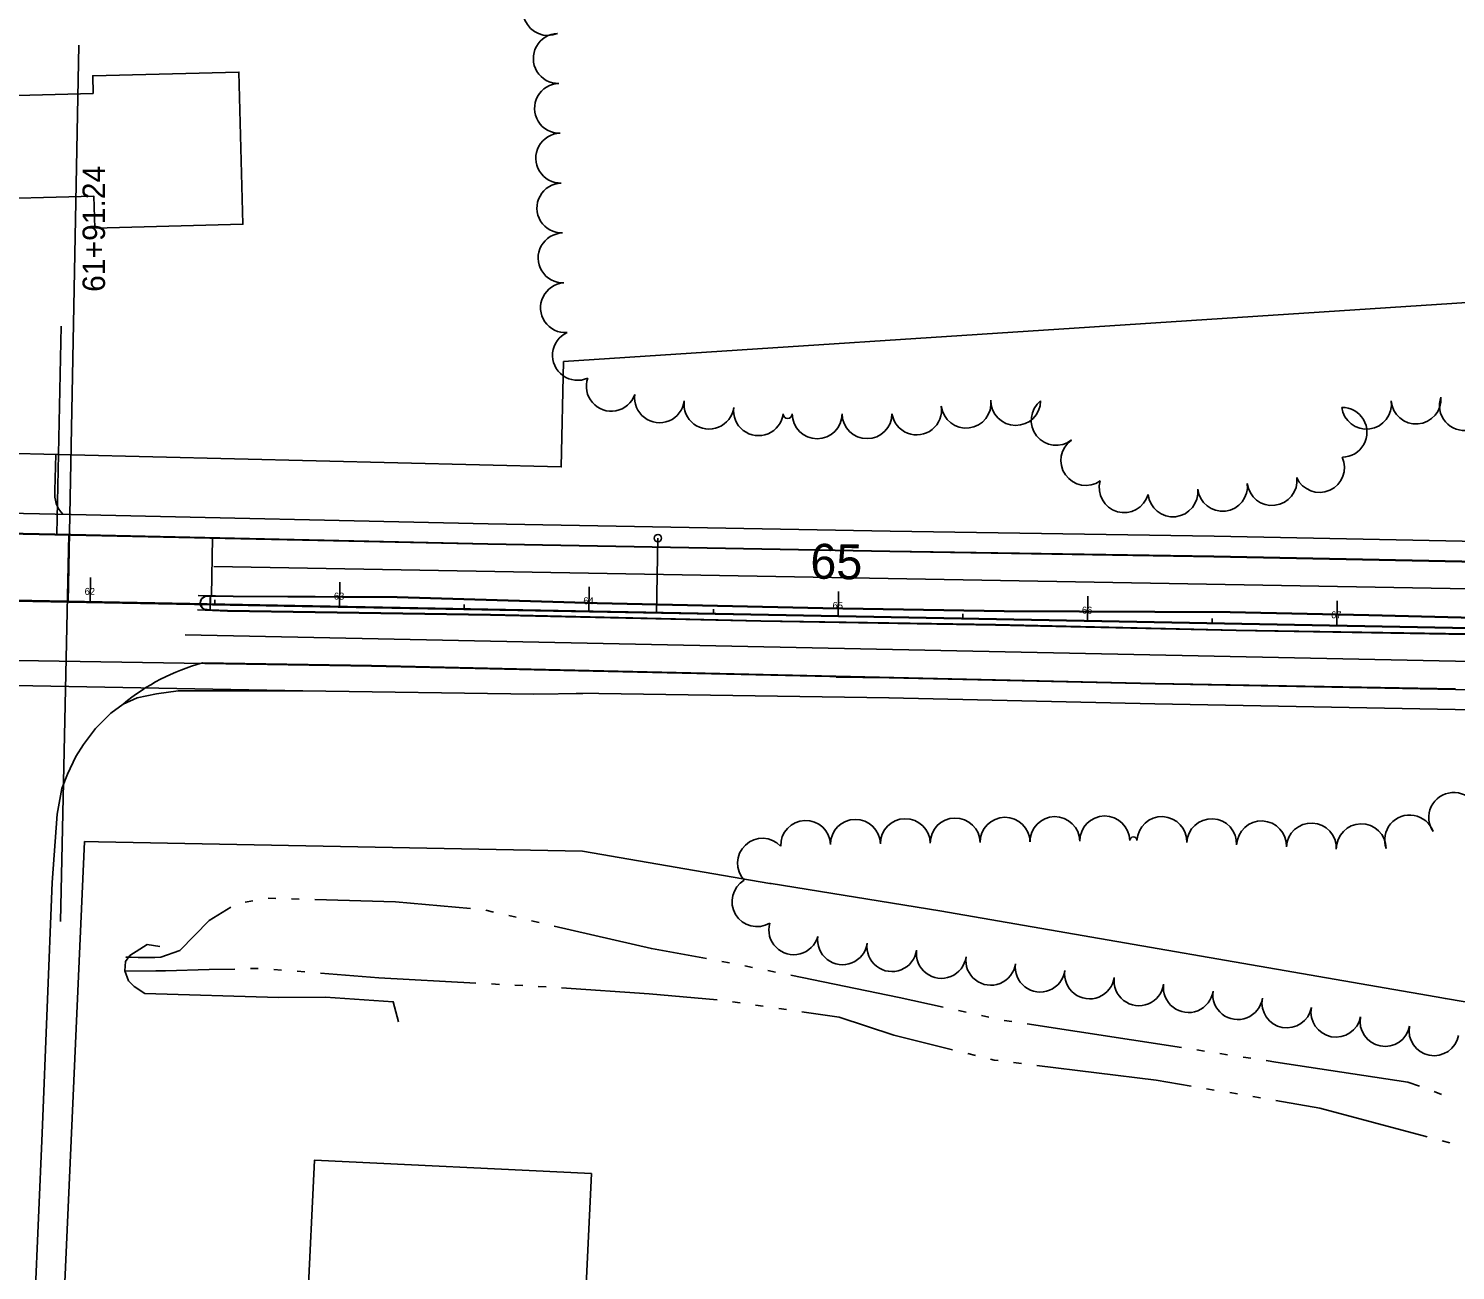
# Model space of a CAD drawing. Extents: x -25029 to 2274964, y -81170 to 687028.
# Drawn here: x -10779 to -10207, y -66260 to -65762 of the extents above; entities that cross this region are included whole.
import ezdxf

# ---------------------------------------------------------------- set-up
doc = ezdxf.new("R2010")
doc.units = 0
for name, color, linetype in [('81911BEA - RW_X_Fee_RW', 7, 'Continuous'), ('BD_X_Canopy', 7, 'Continuous'), ('BLDG', 7, 'Continuous'), ('CULVERT', 7, 'Continuous'), ('DR_P_Cells', 7, 'Continuous'), ('GE_X_CL_100', 7, 'Continuous'), ('GE_X_CL_20', 7, 'Continuous'), ('GK_Visualization', 7, 'Continuous'), ('MT_P_Edge_Line', 7, 'Continuous'), ('MT_P_Lane_Line', 7, 'Continuous'), ('PM_P_Stop_Line', 7, 'Continuous'), ('PV_X_EOP', 7, 'Continuous'), ('SC_Scratch18', 7, 'Continuous'), ('SC_Scratch2', 7, 'Continuous'), ('TREES', 7, 'Continuous'), ('WALL', 7, 'Continuous'), ('WATER', 7, 'Continuous')]:
    doc.layers.add(name, color=color, linetype=linetype)

msp = doc.modelspace()

# ---------------------------------------------------------------- linework, layer by layer
at = {"layer": '81911BEA - RW_X_Fee_RW'}
for p in [(-10149.68, -65868.68), (-10564.43, -65895.84)]:
    msp.add_line(p, (-10326.93, -65880.35), dxfattribs=at)
for points in [[(-10564.43, -65895.84), (-10565.36, -65938.1), (-10958.44, -65928.47), (-11404.19, -65918.46), (-11405.14, -65873.94)], [(-10778.74, -66585.98), (-10778.62, -66583.31), (-10775.87, -66521.7), (-10761.06, -66190.18), (-10756.51, -66088.27)], [(-10556.84, -66092.18), (-10750.91, -66088.47), (-10756.51, -66088.27)], [(-10556.84, -66092.18), (-10481.67, -66105.09), (-10481.1, -66105.18), (-10413.52, -66116.1), (-10214.48, -66150.61), (-10210.78, -66151.24), (-10157.37, -66160.33)]]:
    msp.add_lwpolyline(points, dxfattribs=at)
at = {"layer": 'BD_X_Canopy'}
msp.add_line((-10794.25, -65991.68), (-9327.75, -66019.23), dxfattribs=at)
at = {"layer": 'BLDG'}
for points in [[(-10853.67, -65832.24), (-10752.71, -65829.63), (-10752.38, -65842.35), (-10692.98, -65840.81), (-10694.56, -65779.81), (-10753.22, -65781.32), (-10753.04, -65788.39), (-10854.73, -65791.02)], [(-10553.16, -66221.37), (-10569.93, -66570.89), (-10681.07, -66565.56), (-10664.3, -66216.04)]]:
    msp.add_lwpolyline(points, close=True, dxfattribs=at)
at = {"layer": 'CULVERT'}
msp.add_lwpolyline([(-10726.26, -66130.36), (-10731.34, -66129.53), (-10734.3, -66131.45), (-10738.31, -66134.02), (-10740.03, -66136.39), (-10740.27, -66140.11), (-10738.87, -66144.09), (-10736.59, -66146.36), (-10732.25, -66149.24)], dxfattribs=at)
at = {"layer": 'DR_P_Cells'}
msp.add_circle((-10526.59, -65966.66), 1.5, dxfattribs=at)
at = {"layer": 'GE_X_CL_100'}
for p, q in [((-10754.26, -65992.43), (-10754.07, -65982.43)), ((-10654.28, -65994.31), (-10654.09, -65984.31)), ((-10554.29, -65996.19), (-10554.11, -65986.19)), ((-10794.25, -65991.68), (-9327.75, -66019.23)), ((-10454.31, -65998.07), (-10454.12, -65988.07)), ((-10354.33, -65999.94), (-10354.14, -65989.94)), ((-10254.35, -66001.82), (-10254.16, -65991.82))]:
    msp.add_line(p, q, dxfattribs=at)
at = {"layer": 'GE_X_CL_20'}
for p, q in [((-12238.95, -65963.84), (-7122.08, -66061.19)), ((-10754.26, -65992.43), (-10754.22, -65990.43)), ((-10704.27, -65993.37), (-10704.23, -65991.37)), ((-10654.28, -65994.31), (-10654.24, -65992.31)), ((-10604.28, -65995.25), (-10604.25, -65993.25)), ((-10554.29, -65996.19), (-10554.26, -65994.19)), ((-10504.3, -65997.13), (-10504.26, -65995.13)), ((-10454.31, -65998.07), (-10454.27, -65996.07)), ((-10404.32, -65999), (-10404.28, -65997)), ((-10354.33, -65999.94), (-10354.29, -65997.94)), ((-10304.34, -66000.88), (-10304.3, -65998.88)), ((-10254.35, -66001.82), (-10254.31, -65999.82))]:
    msp.add_line(p, q, dxfattribs=at)
at = {"layer": 'GK_Visualization'}
msp.add_line((-10794.25, -65991.68), (-9327.75, -66019.23), dxfattribs=at)
at = {"layer": 'MT_P_Edge_Line'}
for p, q in [((-10710.88, -65989.61), (-10696.91, -65989.86)), ((-10696.91, -65989.86), (-10631.14, -65990.23)), ((-10631.14, -65990.23), (-10551, -65992.66)), ((-10551, -65992.66), (-10460.42, -65994.63)), ((-10699.16, -65995.96), (-10711.18, -65995.34)), ((-10593.65, -65997.53), (-10699.15, -65995.96)), ((-10485.28, -66000.01), (-10593.65, -65997.53)), ((-10460.42, -65994.63), (-10387.77, -65995.81)), ((-10387.77, -65995.81), (-10297.15, -65996.26)), ((-10297.15, -65996.26), (-10241.54, -65997.37)), ((-10241.54, -65997.37), (-10169.67, -65999.29)), ((-10391.17, -66001.6), (-10485.28, -66000.01)), ((-10294.67, -66003.74), (-10391.17, -66001.6)), ((-10180.07, -66005.71), (-10294.67, -66003.74)), ((-10641.39, -66017.72), (-10709.25, -66016.66)), ((-10327.17, -66024.88), (-10641.39, -66017.72)), ((-10206.78, -66027.08), (-10327.17, -66024.88))]:
    msp.add_line(p, q, dxfattribs=at)
msp.add_lwpolyline([(-10806.77, -65964.53), (-10761.99, -65965.44), (-10594.77, -65969.13), (-10433.54, -65972.08), (-10303.69, -65974.14), (-10177.72, -65976.71), (-10042.77, -65979.12), (-9939.22, -65981.33), (-9785.77, -65983.72), (-9748.37, -65984.14)], dxfattribs=at)
msp.add_lwpolyline([(-10706.04, -65989.95), (-10707.2, -65989.91), (-10708.06, -65990.01), (-10709.56, -65991.06), (-10710.08, -65992.63), (-10709.35, -65994.54), (-10708.49, -65995.18), (-10706.14, -65995.35), (-10706.13, -65994.82), (-10706.05, -65990.77)], close=True, dxfattribs=at)
msp.add_arc((-10686.19, -66099.85), 86.32, 105.4934, 129.4326, dxfattribs=at)
at = {"layer": 'MT_P_Lane_Line'}
for p, q in [((-10704.64, -65978.05), (-9612.43, -65997.5)), ((-10716.14, -66005.42), (-9611.98, -66028.21))]:
    msp.add_line(p, q, dxfattribs=at)
at = {"layer": 'PM_P_Stop_Line'}
for p, q in [((-10767.54, -65965.08), (-10765.85, -65881.71)), ((-12236.92, -65964.61), (-7120.03, -66060.65)), ((-10762.77, -65965.18), (-10766.19, -66120.39)), ((-10705.58, -65989.7), (-10705.15, -65966.69))]:
    msp.add_line(p, q, dxfattribs=at)
at = {"layer": 'PV_X_EOP'}
for p, q in [((-10768.02, -65933.14), (-10768.37, -65947.6)), ((-10706.04, -65989.95), (-10706.14, -65995.35)), ((-10706.04, -65989.95), (-10696.91, -65990.11)), ((-10696.91, -65990.11), (-10631.14, -65990.48)), ((-10631.14, -65990.48), (-10551, -65992.91)), ((-10699.14, -65995.71), (-10706.14, -65995.35)), ((-10593.64, -65997.28), (-10699.14, -65995.71)), ((-10485.27, -65999.76), (-10593.64, -65997.28)), ((-10551, -65992.91), (-10460.42, -65994.88)), ((-10460.42, -65994.88), (-10387.77, -65996.06)), ((-10387.77, -65996.06), (-10297.15, -65996.51)), ((-10297.15, -65996.51), (-10241.54, -65997.62)), ((-10241.54, -65997.62), (-10169.67, -65999.54)), ((-10391.16, -66001.35), (-10485.27, -65999.76)), ((-10294.66, -66003.49), (-10391.16, -66001.35)), ((-10180.06, -66005.46), (-10294.66, -66003.49)), ((-10641.4, -66017.97), (-11191.03, -66009.41)), ((-11115.43, -66019.54), (-10669, -66027.91)), ((-10327.17, -66025.13), (-10641.4, -66017.97)), ((-10433.74, -66022.7), (-10455.06, -66022.37)), ((-10206.78, -66027.33), (-10327.17, -66025.13)), ((-10735.42, -66030.63), (-10741.01, -66033.17)), ((-10727.57, -66029.06), (-10735.42, -66030.63)), ((-10718.91, -66027.86), (-10727.57, -66029.06)), ((-10669, -66027.91), (-10718.91, -66027.86)), ((-10576.34, -66029.25), (-10669, -66027.91)), ((-10556.72, -66028.98), (-10576.34, -66029.25)), ((-10433.87, -66030.7), (-10559.28, -66028.76)), ((-10327.36, -66033.13), (-10433.93, -66030.7)), ((-10091.43, -66029.6), (-10206.78, -66027.33)), ((-10745.95, -66036.89), (-10752.06, -66042.93)), ((-10741.01, -66033.17), (-10745.95, -66036.89)), ((-10206.93, -66035.33), (-10327.32, -66033.13)), ((-10091.59, -66037.6), (-10206.94, -66035.33)), ((-10752.06, -66042.93), (-10756.87, -66049.35)), ((-10756.87, -66049.35), (-10760.04, -66054.16)), ((-10760.04, -66054.16), (-10763.28, -66061.24)), ((-10763.28, -66061.24), (-10765.59, -66067.04)), ((-10765.59, -66067.04), (-10767.4, -66077.35)), ((-10767.4, -66077.35), (-10769.5, -66104.69)), ((-10769.5, -66104.69), (-10773.48, -66205.22)), ((-10773.48, -66205.22), (-10778.59, -66325.87))]:
    msp.add_line(p, q, dxfattribs=at)
for points in [[(-10806.6, -65956.29), (-10761.82, -65957.2), (-10594.6, -65960.89), (-10433.4, -65963.84), (-10303.54, -65965.9), (-10177.56, -65968.47), (-10042.61, -65970.88), (-9939.07, -65973.09), (-9785.66, -65975.48), (-9748.27, -65975.9)], [(-10806.76, -65964.28), (-10761.98, -65965.19), (-10594.76, -65968.88), (-10433.53, -65971.83), (-10303.68, -65973.89), (-10177.71, -65976.46), (-10042.76, -65978.87), (-9939.21, -65981.08), (-9785.76, -65983.47), (-9748.36, -65983.89)]]:
    msp.add_lwpolyline(points, dxfattribs=at)
for centre, radius, start, end in [((-10756.95, -65949.02), 11.5, 172.8978, 224.821), ((-10707.31, -65992.67), 2.77, 82.2882, 247.3831)]:
    msp.add_arc(centre, radius, start, end, dxfattribs=at)
at = {"layer": 'SC_Scratch18'}
msp.add_line((-10763, -65992.27), (-10758.75, -65768.99), dxfattribs=at)
at = {"layer": 'SC_Scratch2'}
msp.add_line((-10527.15, -65996.7), (-10526.59, -65966.66), dxfattribs=at)
at = {"layer": 'TREES'}
for centre, radius, start, end in [((-10570.66, -65755.14), 10, 112.8727, 292.8727), ((-10566.53, -65774.35), 10, 91.398, 271.398), ((-10566.04, -65794.34), 10, 91.398, 271.398), ((-10565.55, -65814.34), 10, 91.398, 271.398), ((-10565.07, -65834.33), 10, 91.398, 271.398), ((-10564.58, -65854.32), 10, 91.398, 271.398), ((-10563.64, -65874.3), 10, 94.0045, 274.0045), ((-10558.83, -65893.39), 10, 114.2312, 294.2312), ((-10545.29, -65905.8), 10, 160.7764, 340.7764), ((-10525.93, -65910.39), 10, 172.5844, 352.5844), ((-10506.1, -65912.97), 10, 172.5844, 352.5844), ((-10403.03, -65912.56), 10, 187.0045, 7.0045), ((-10383.11, -65911.48), 10, 179.2313, 359.2313), ((-10366.91, -65919.46), 10, 128.2682, 308.2682), ((-10242.46, -65912.94), 10, 187.4225, 7.4225), ((-10222.57, -65910.89), 10, 184.3492, 4.3492), ((-10203.19, -65913.5), 10, 160.3064, 340.3064), ((-10486.26, -65915.55), 10, 172.5844, 352.5844), ((-10474.54, -65916.84), 1.81, 180.1009, 0.1009), ((-10462.73, -65916.82), 10, 180.1009, 0.1009), ((-10442.73, -65916.78), 10, 180.1009, 0.1009), ((-10422.84, -65915.27), 10, 188.5701, 8.5701), ((-10252.26, -65924.23), 10, 270.6803, 90.6803), ((-10354.98, -65935.51), 10, 125.0012, 305.0012), ((-10261.27, -65938.32), 10, 204.1532, 24.1532), ((-10339.63, -65946.43), 10, 164.154, 344.154), ((-10320.06, -65948.11), 10, 186.0409, 6.0409), ((-10300.19, -65945.89), 10, 186.6635, 6.6635), ((-10280.32, -65943.57), 10, 186.6635, 6.6635), ((-10207.49, -66078.64), 10, 34.3377, 214.3377), ((-10387.37, -66088.59), 10, 0.7758, 180.7758), ((-10367.38, -66088.32), 10, 0.7758, 180.7758), ((-10347.38, -66088.05), 10, 0.7758, 180.7758), ((-10324.5, -66088.31), 10, 357.5341, 177.5341), ((-10225.15, -66087.67), 10, 19.7845, 199.7845), ((-10467.36, -66089.85), 10, 1.7807, 181.7807), ((-10447.37, -66089.41), 10, 0.7758, 180.7758), ((-10427.37, -66089.14), 10, 0.7758, 180.7758), ((-10407.37, -66088.86), 10, 0.7758, 180.7758), ((-10304.52, -66089.17), 10, 357.5341, 177.5341), ((-10284.53, -66090.03), 10, 357.5341, 177.5341), ((-10264.55, -66090.89), 10, 357.5341, 177.5341), ((-10244.56, -66091.18), 10, 0.7717, 180.7717), ((-10484.66, -66097), 10, 43.0943, 223.0943), ((-10335.93, -66087.9), 1.45, 0.7758, 180.7758), ((-10486.86, -66112.43), 10, 120.7045, 300.7045), ((-10472.11, -66123.67), 10, 164.6558, 344.6558), ((-10452.56, -66127.68), 10, 172.1322, 352.1322), ((-10432.75, -66130.42), 10, 172.1322, 352.1322), ((-10412.93, -66133.16), 10, 172.1322, 352.1322), ((-10393.12, -66135.9), 10, 172.1322, 352.1322), ((-10373.31, -66138.64), 10, 172.1322, 352.1322), ((-10353.5, -66141.37), 10, 172.1322, 352.1322), ((-10333.69, -66144.11), 10, 172.1322, 352.1322), ((-10313.88, -66146.85), 10, 172.1322, 352.1322), ((-10294.08, -66149.68), 10, 171.5966, 351.5966), ((-10274.36, -66153), 10, 169.291, 349.291), ((-10254.71, -66156.72), 10, 169.291, 349.291), ((-10235.05, -66160.43), 10, 169.291, 349.291), ((-10215.4, -66164.15), 10, 169.291, 349.291)]:
    msp.add_arc(centre, radius, start, end, dxfattribs=at)
at = {"layer": 'WALL'}
msp.add_lwpolyline([(-10732.25, -66149.24), (-10678.73, -66150.78), (-10659.88, -66150.63), (-10632.67, -66152.51), (-10630.55, -66160.51)], dxfattribs=at)
at = {"layer": 'WATER'}
for p, q in [((-10689.02, -66112.05), (-10692.09, -66112.61)), ((-10679.74, -66111.11), (-10682.86, -66111.02)), ((-10670.37, -66111.39), (-10673.49, -66111.3)), ((-10592.51, -66116.56), (-10595.56, -66115.86)), ((-10583.37, -66118.66), (-10586.42, -66117.96)), ((-10574.24, -66120.77), (-10577.28, -66120.06)), ((-10686.81, -66139.18), (-10689.93, -66139.25)), ((-10677.46, -66139.8), (-10680.57, -66139.55)), ((-10668.11, -66140.54), (-10671.23, -66140.29)), ((-10497.82, -66136.9), (-10500.89, -66136.34)), ((-10488.63, -66138.79), (-10491.7, -66138.16)), ((-10479.45, -66140.67), (-10482.51, -66140.04)), ((-10590.15, -66145.55), (-10593.27, -66145.37)), ((-10580.79, -66146.06), (-10583.91, -66145.89)), ((-10571.43, -66146.57), (-10574.55, -66146.4)), ((-10493.59, -66152.99), (-10496.69, -66152.55)), ((-10484.31, -66154.32), (-10487.4, -66153.87)), ((-10475.03, -66155.64), (-10478.12, -66155.2)), ((-10403, -66156.73), (-10406.05, -66156.06)), ((-10393.84, -66158.73), (-10396.89, -66158.07)), ((-10384.63, -66160.49), (-10387.72, -66160.01)), ((-10316.67, -66170.9), (-10378.45, -66161.43)), ((-10399.29, -66174.06), (-10402.33, -66173.31)), ((-10307.41, -66172.32), (-10310.5, -66171.84)), ((-10298.14, -66173.74), (-10301.23, -66173.26)), ((-10288.87, -66175.16), (-10291.96, -66174.68)), ((-10380.85, -66177.26), (-10383.95, -66176.88)), ((-10303.47, -66187.91), (-10306.55, -66187.38)), ((-10294.23, -66189.49), (-10297.31, -66188.96)), ((-10284.99, -66191.06), (-10288.07, -66190.54)), ((-10212.34, -66189.65), (-10215.28, -66188.57)), ((-10209.06, -66209.12), (-10212.07, -66208.31))]:
    msp.add_line(p, q, dxfattribs=at)
for points in [[(-10601.75, -66115.09), (-10631.79, -66112.5), (-10664.12, -66111.57)], [(-10697.88, -66114.67), (-10706.53, -66119.98), (-10718.24, -66131.93), (-10725.94, -66134.65), (-10728.3, -66134.78), (-10731.59, -66134.81), (-10735.04, -66134.76), (-10737.83, -66134.69), (-10739.35, -66134.65), (-10739.87, -66134.64), (-10739.87, -66134.64)], [(-10507.04, -66135.22), (-10529.15, -66131.18), (-10568.15, -66122.17)], [(-10696.18, -66139.4), (-10706.53, -66139.65), (-10723.97, -66140.14), (-10727.89, -66140.15), (-10740.44, -66140.21)], [(-10599.52, -66145.03), (-10638.52, -66142.89), (-10661.88, -66141.03)], [(-10502.88, -66151.72), (-10530.15, -66149.36), (-10565.19, -66146.93)], [(-10412.15, -66154.73), (-10429.86, -66150.86), (-10473.33, -66141.93)], [(-10408.39, -66171.8), (-10431.99, -66165.97), (-10453.94, -66158.65), (-10468.84, -66156.52)], [(-10390.15, -66176.11), (-10391.79, -66175.91), (-10393.22, -66175.56)], [(-10312.71, -66186.33), (-10326.85, -66183.92), (-10374.65, -66178.02)], [(-10221.15, -66186.43), (-10225.82, -66184.72), (-10278.74, -66176.71), (-10282.7, -66176.1)], [(-10218.11, -66206.69), (-10261.1, -66195.14), (-10278.83, -66192.11)]]:
    msp.add_lwpolyline(points, dxfattribs=at)

# ---------------------------------------------------------------- texts
at = {"layer": 'GE_X_CL_100'}
msp.add_text('65', height=14, rotation=358.9239, dxfattribs=at).set_placement((-10465.55, -65982.85))
at = {"layer": 'GE_X_CL_20'}
for s, p in [('62', (-10756.48, -65989.39)), ('63', (-10656.53, -65991.27)), ('64', (-10556.51, -65993.15)), ('65', (-10456.56, -65995.02)), ('66', (-10356.59, -65996.9)), ('67', (-10256.66, -65998.78))]:
    msp.add_text(s, height=2.8, rotation=358.9239, dxfattribs=at).set_placement(p)
at = {"layer": 'SC_Scratch18'}
msp.add_text('61+91.24', height=9, rotation=90, dxfattribs=at).set_placement((-10748.28, -65867.93))

doc.saveas('drawing.dxf')
